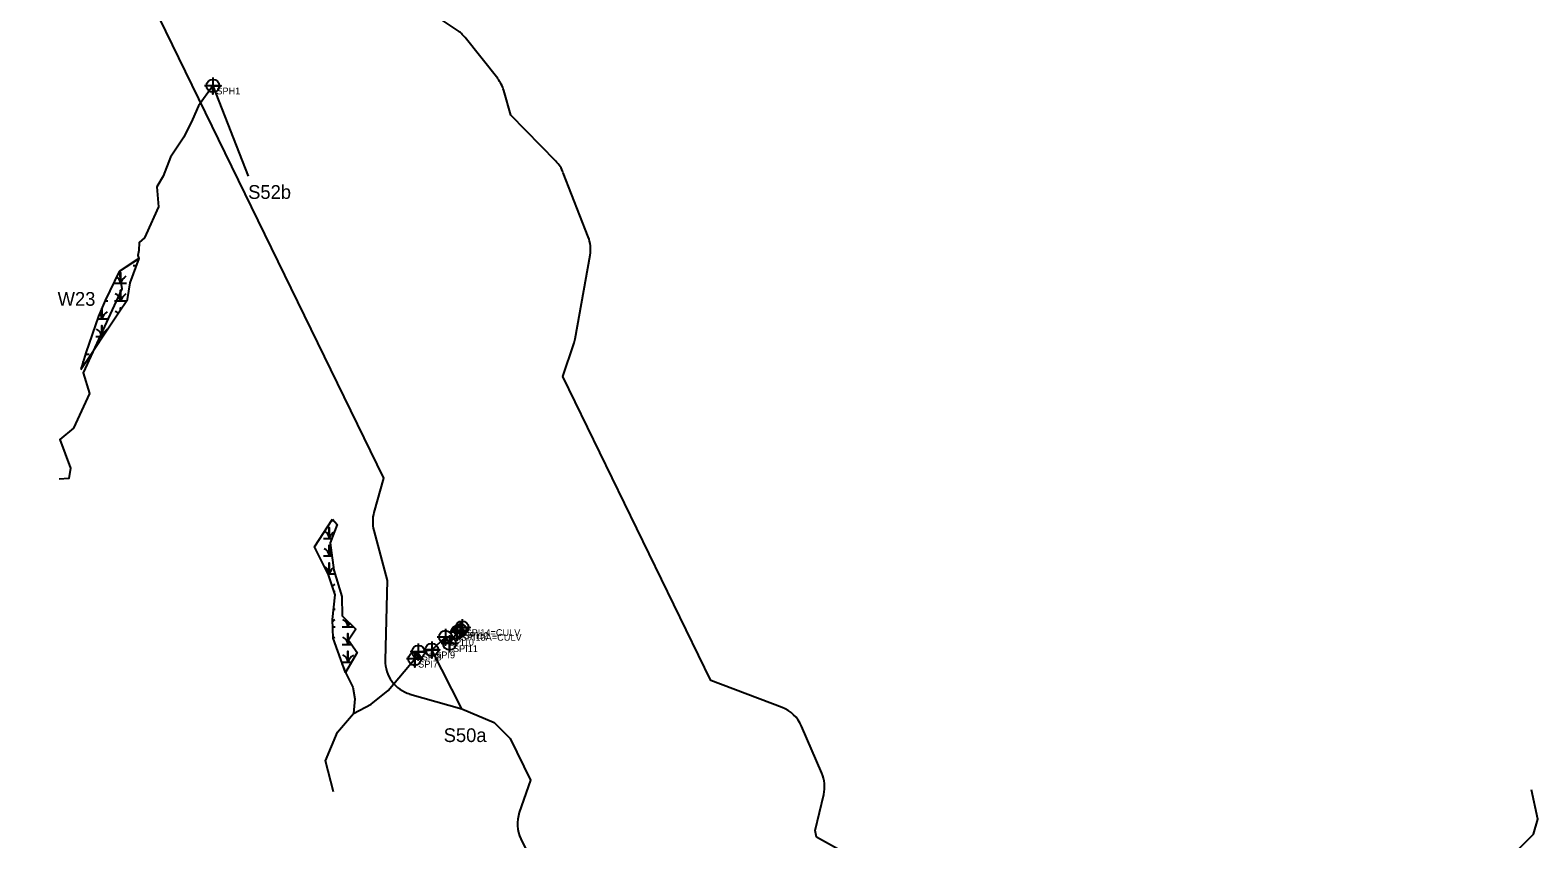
# Model space of a CAD drawing. Extents: x 1253697 to 1278588, y 912189 to 981699.
# Drawn here: x 1260056 to 1262254, y 940643 to 941822 of the extents above; entities that cross this region are included whole.
import ezdxf

# ---------------------------------------------------------------- set-up
doc = ezdxf.new("R2010")
doc.units = 0
for name, color, linetype in [('Default', 7, 'Continuous'), ('Exist Environmental Wetland Boundary', 7, 'Continuous'), ('Exist Hydro Jurisdictional Stream or Body of Water Mitigable', 7, 'Continuous'), ('Exist Hydro Jurisdictional Stream or Body of Water Mitigable Cogo Comment', 7, 'Continuous'), ('Exist Hydro Jurisdictional Stream or Body of Water Mitigable Cogo Number', 7, 'Continuous'), ('Exist Hydro Jurisdictional Stream or Body of Water Mitigable Cogo Point CELL', 7, 'Continuous')]:
    doc.layers.add(name, color=color, linetype=linetype)

msp = doc.modelspace()

# ---------------------------------------------------------------- linework, layer by layer
at = {"layer": 'Default'}
for p, q in [((1260678.3, 941821.6), (1260635.9, 941849.8)), ((1260678.3, 941821.6), (1260635.9, 941849.8)), ((1260678.3, 941821.6), (1260635.9, 941849.8)), ((1260678.3, 941821.6), (1260635.9, 941849.8)), ((1260737.4, 941751), (1260689.8, 941811.1)), ((1260737.4, 941751), (1260689.8, 941811.1)), ((1260737.4, 941751), (1260689.8, 941811.1)), ((1260737.4, 941751), (1260689.8, 941811.1)), ((1260322.3, 941740.5), (1260373.9, 941608.9)), ((1260869.3, 941520.4), (1260833, 941613.9)), ((1260869.3, 941520.4), (1260833, 941613.9)), ((1260869.3, 941520.4), (1260833, 941613.9)), ((1260869.3, 941520.4), (1260833, 941613.9)), ((1260850.4, 941371.8), (1260872, 941493.6)), ((1260850.4, 941371.8), (1260872, 941493.6)), ((1260850.4, 941371.8), (1260872, 941493.6)), ((1260850.4, 941371.8), (1260872, 941493.6)), ((1260685.2, 940832.2), (1260641.3, 940918.5)), ((1261209.9, 940738.7), (1261180.2, 940807.3)), ((1261209.9, 940738.7), (1261180.2, 940807.3)), ((1261209.9, 940738.7), (1261180.2, 940807.3)), ((1261209.9, 940738.7), (1261180.2, 940807.3)), ((1260771.3, 940642.9), (1260806.8, 940570)), ((1260771.3, 940642.9), (1260806.8, 940570)), ((1260771.3, 940642.9), (1260806.8, 940570)), ((1260771.3, 940642.9), (1260806.8, 940570))]:
    msp.add_line(p, q, dxfattribs=at)
for points in [[(1260055.9, 942107.2), (1260127.9, 942077.7), (1260570.8, 941168.6), (1260557, 941118.7)], [(1260055.9, 942107.2), (1260127.9, 942077.7), (1260570.8, 941168.6), (1260557, 941118.7)], [(1260055.9, 942107.2), (1260127.9, 942077.7), (1260570.8, 941168.6), (1260557, 941118.7)], [(1260055.9, 942107.2), (1260127.9, 942077.7), (1260570.8, 941168.6), (1260557, 941118.7)], [(1260822.1, 941630.8), (1260756.6, 941697.6), (1260746.3, 941733.6)], [(1260822.1, 941630.8), (1260756.6, 941697.6), (1260746.3, 941733.6)], [(1260822.1, 941630.8), (1260756.6, 941697.6), (1260746.3, 941733.6)], [(1260822.1, 941630.8), (1260756.6, 941697.6), (1260746.3, 941733.6)], [(1261152, 940834.3), (1261048.2, 940873.5), (1260832.2, 941317), (1260848.5, 941364.2)], [(1261152, 940834.3), (1261048.2, 940873.5), (1260832.2, 941317), (1260848.5, 941364.2)], [(1261152, 940834.3), (1261048.2, 940873.5), (1260832.2, 941317), (1260848.5, 941364.2)], [(1261152, 940834.3), (1261048.2, 940873.5), (1260832.2, 941317), (1260848.5, 941364.2)], [(1260556.9, 941092.5), (1260576.5, 941019.3), (1260573.4, 940903.4)], [(1260556.9, 941092.5), (1260576.5, 941019.3), (1260573.4, 940903.4)], [(1260556.9, 941092.5), (1260576.5, 941019.3), (1260573.4, 940903.4)], [(1260556.9, 941092.5), (1260576.5, 941019.3), (1260573.4, 940903.4)], [(1260609.5, 940854), (1260685.2, 940832.2), (1260732.4, 940812.3), (1260755.5, 940789.3), (1260785.2, 940728.4), (1260768.9, 940681.1)], [(1260609.5, 940854), (1260685.2, 940832.2), (1260732.4, 940812.3), (1260755.5, 940789.3), (1260785.2, 940728.4), (1260768.9, 940681.1)], [(1260609.5, 940854), (1260685.2, 940832.2), (1260732.4, 940812.3), (1260755.5, 940789.3), (1260785.2, 940728.4), (1260768.9, 940681.1)], [(1260609.5, 940854), (1260685.2, 940832.2), (1260732.4, 940812.3), (1260755.5, 940789.3), (1260785.2, 940728.4), (1260768.9, 940681.1)], [(1261273, 940605.9), (1261202.3, 940645.3), (1261200.4, 940655), (1261212.7, 940707.5)], [(1261273, 940605.9), (1261202.3, 940645.3), (1261200.4, 940655), (1261212.7, 940707.5)], [(1261273, 940605.9), (1261202.3, 940645.3), (1261200.4, 940655), (1261212.7, 940707.5)], [(1261273, 940605.9), (1261202.3, 940645.3), (1261200.4, 940655), (1261212.7, 940707.5)]]:
    msp.add_lwpolyline(points, dxfattribs=at)
for centre, start, end in [((1260650.6, 941780), 38.4112, 56.372), ((1260650.6, 941780), 38.4112, 56.372), ((1260650.6, 941780), 38.4112, 56.372), ((1260650.6, 941780), 38.4112, 56.372), ((1260698.2, 941719.9), 15.9134, 38.4112), ((1260698.2, 941719.9), 15.9134, 38.4112), ((1260698.2, 941719.9), 15.9134, 38.4112), ((1260698.2, 941719.9), 15.9134, 38.4112), ((1260786.4, 941595.8), 21.2628, 44.4457), ((1260786.4, 941595.8), 21.2628, 44.4457), ((1260786.4, 941595.8), 21.2628, 44.4457), ((1260786.4, 941595.8), 21.2628, 44.4457), ((1260822.8, 941502.3), 349.9647, 21.2628), ((1260822.8, 941502.3), 349.9647, 21.2628), ((1260822.8, 941502.3), 349.9647, 21.2628), ((1260822.8, 941502.3), 349.9647, 21.2628), ((1260801.2, 941380.5), 340.9755, 349.9647), ((1260801.2, 941380.5), 340.9755, 349.9647), ((1260801.2, 941380.5), 340.9755, 349.9647), ((1260801.2, 941380.5), 340.9755, 349.9647), ((1260605.2, 941105.4), 164.5922, 194.9265), ((1260605.2, 941105.4), 164.5922, 194.9265), ((1260605.2, 941105.4), 164.5922, 194.9265), ((1260605.2, 941105.4), 164.5922, 194.9265), ((1260623.4, 940902.1), 178.4824, 253.8819), ((1260623.4, 940902.1), 178.4824, 253.8819), ((1260623.4, 940902.1), 178.4824, 253.8819), ((1260623.4, 940902.1), 178.4824, 253.8819), ((1261134.3, 940787.5), 23.3698, 69.2988), ((1261134.3, 940787.5), 23.3698, 69.2988), ((1261134.3, 940787.5), 23.3698, 69.2988), ((1261134.3, 940787.5), 23.3698, 69.2988), ((1261164, 940718.9), 346.8504, 23.3698), ((1261164, 940718.9), 346.8504, 23.3698), ((1261164, 940718.9), 346.8504, 23.3698), ((1261164, 940718.9), 346.8504, 23.3698), ((1260816.2, 940664.8), 160.9755, 205.9755), ((1260816.2, 940664.8), 160.9755, 205.9755), ((1260816.2, 940664.8), 160.9755, 205.9755), ((1260816.2, 940664.8), 160.9755, 205.9755)]:
    msp.add_arc(centre, 50, start, end, dxfattribs=at)
at = {"layer": 'Exist Environmental Wetland Boundary'}
for p, q in [((1260206.2, 941478.4), (1260210.8, 941478.4)), ((1260164.8, 941426.9), (1260169, 941426.9)), ((1260133.2, 941332.3), (1260133.2, 941338.7)), ((1260133.2, 941338.7), (1260133.2, 941332.3)), ((1260136.3, 941349.5), (1260141.8, 941349.5)), ((1260495, 941106.7), (1260498.6, 941106.7)), ((1260498.6, 941003.6), (1260500.5, 941003.6)), ((1260498.3, 940977.8), (1260500.5, 940977.8)), ((1260497.1, 940952), (1260500.5, 940952))]:
    msp.add_line(p, q, dxfattribs=at)
for points in [[(1260129.8, 941327.2), (1260184.6, 941409.5), (1260197.8, 941428.8), (1260201.9, 941453.4), (1260214.6, 941488.8), (1260185.7, 941469.8), (1260165.1, 941427.6), (1260155.5, 941404.9), (1260136.9, 941351.5)], [(1260496.5, 941109.1), (1260503.5, 941101), (1260493.4, 941074.3), (1260498.7, 941034.6), (1260510, 940996.3), (1260510.5, 940967.8), (1260530.5, 940948.4), (1260520.1, 940932.4), (1260532.6, 940914.5), (1260515.7, 940885.4), (1260497.5, 940935.2), (1260496.8, 940962.5), (1260500.3, 940998.6), (1260490.6, 941027.5), (1260470.6, 941068.7)]]:
    msp.add_lwpolyline(points, close=True, dxfattribs=at)
for points in [[(1260179, 941452.7), (1260187.6, 941452.7), (1260187.6, 941468.4), (1260187.6, 941452.7), (1260196.2, 941452.7)], [(1260179, 941426.9), (1260187.6, 941426.9), (1260187.6, 941442.7), (1260187.6, 941426.9), (1260196.2, 941426.9)], [(1260154.2, 941401.1), (1260160.4, 941401.1), (1260160.4, 941416.5)], [(1260160.4, 941416.5), (1260160.4, 941401.1), (1260169, 941401.1)], [(1260187.6, 941413.9), (1260187.6, 941416.9), (1260187.6, 941413.9)], [(1260151.8, 941375.3), (1260160.4, 941375.3), (1260160.4, 941391.1), (1260160.4, 941375.3), (1260161.8, 941375.3)], [(1260483.3, 941080.9), (1260491.9, 941080.9), (1260491.9, 941096.7), (1260491.9, 941080.9), (1260495.9, 941080.9)], [(1260483.3, 941055.2), (1260491.9, 941055.2), (1260491.9, 941070.9), (1260491.9, 941055.2), (1260496, 941055.2)], [(1260489.7, 941029.4), (1260491.9, 941029.4), (1260491.9, 941045.2), (1260491.9, 941029.4), (1260500.2, 941029.4)], [(1260510.5, 940952), (1260519.1, 940952), (1260519.1, 940959.4)], [(1260519.1, 940959.4), (1260519.1, 940952), (1260526.7, 940952)], [(1260510.5, 940926.3), (1260519.1, 940926.3), (1260519.1, 940942), (1260519.1, 940926.3), (1260524.4, 940926.3)], [(1260510.5, 940900.5), (1260519.1, 940900.5), (1260519.1, 940916.3), (1260519.1, 940900.5), (1260524.5, 940900.5)]]:
    msp.add_lwpolyline(points, dxfattribs=at)
for centre, radius, start, end in [((1260202.5, 941477.6), 12.3, 32.5158, 46.4406), ((1260175.3, 941451.8), 12.3, 4.1403, 57.2135), ((1260205.8, 941446.6), 19.2, 122.1274, 161.6222), ((1260175.3, 941426), 12.3, 4.1403, 67.535), ((1260205.8, 941420.8), 19.2, 122.1274, 161.6222), ((1260148.1, 941400.2), 12.3, 4.1403, 43.3033), ((1260178.6, 941395), 19.2, 122.1274, 161.6222), ((1260175.3, 941400.2), 12.3, 44.3582, 67.535), ((1260148.1, 941374.4), 12.3, 4.1403, 67.535), ((1260178.6, 941369.3), 19.2, 122.1274, 161.6222), ((1260151.4, 941343.5), 19.2, 122.1274, 129.1197), ((1260120.9, 941322.9), 12.3, 32.2831, 37.0974), ((1260479.7, 941080.1), 12.3, 4.1403, 64.2543), ((1260510.2, 941074.9), 19.2, 122.9169, 161.6222), ((1260479.7, 941054.3), 12.3, 4.1403, 67.535), ((1260483, 941049.1), 19.2, 122.1274, 123.4833), ((1260510.2, 941049.1), 19.2, 141.2255, 161.6222), ((1260479.7, 941028.5), 12.3, 4.1403, 65.8232), ((1260510.2, 941023.3), 19.2, 128.4542, 161.6222), ((1260510.2, 940997.5), 19.2, 122.1274, 136.4815), ((1260510.2, 940971.8), 19.2, 122.1274, 124.6874), ((1260510.2, 940946), 19.2, 122.1274, 133.8693), ((1260506.9, 940951.2), 12.3, 4.1403, 67.535), ((1260537.4, 940946), 19.2, 145.0912, 161.6222), ((1260510.2, 940920.2), 19.2, 122.1274, 130.6182), ((1260506.9, 940925.4), 12.3, 4.1403, 67.535), ((1260537.4, 940920.2), 19.2, 146.7427, 161.6222), ((1260506.9, 940899.6), 12.3, 4.1403, 67.535), ((1260537.4, 940894.4), 19.2, 122.1274, 161.6222)]:
    msp.add_arc(centre, radius, start, end, dxfattribs=at)
at = {"layer": 'Exist Hydro Jurisdictional Stream or Body of Water Mitigable'}
for points in [[(1260322.3, 941740.5), (1260301.2, 941711.4), (1260292.4, 941691.4), (1260279.9, 941665.8), (1260260.7, 941636.5), (1260250, 941608.9), (1260240.5, 941593.1), (1260242.8, 941564.1), (1260225.2, 941524.2), (1260222.5, 941518.8), (1260215, 941512), (1260214.4, 941500.6), (1260212.8, 941493.2), (1260214.5, 941488.9), (1260185.7, 941469.8), (1260189.4, 941444.7), (1260133.1, 941322), (1260142.3, 941291.9), (1260119.1, 941241.3), (1260099.1, 941225.2), (1260114.5, 941183.2), (1260112.5, 941168), (1260098, 941167.1)], [(1260498.1, 940711.2), (1260486.4, 940756.8), (1260504, 940798.4), (1260527.4, 940825.4), (1260553, 940839.1), (1260577.6, 940858.9), (1260616.5, 940905.1), (1260621.7, 940915.5), (1260641.3, 940918.5), (1260661.3, 940937.1), (1260667.2, 940927.7), (1260678.5, 940944.2), (1260682.9, 940946.7), (1260685.5, 940951)], [(1260510.2, 940898.4), (1260515.7, 940885.4), (1260526.4, 940863.9), (1260529.3, 940847.1), (1260527.4, 940825.4)], [(1261914.6, 940197.1), (1261933.3, 940221.8), (1261985.6, 940266.9), (1262014.3, 940265.2), (1262048.8, 940338.6), (1262074.3, 940357.7), (1262061.1, 940390.6), (1262093.6, 940443), (1262116, 940448.5), (1262129.3, 940470.8), (1262173.7, 940536), (1262194.6, 940556.6), (1262189.2, 940576.9), (1262223.8, 940626.2), (1262247.2, 940649.5), (1262253.6, 940671.8), (1262244.4, 940714.4)]]:
    msp.add_lwpolyline(points, dxfattribs=at)
at = {"layer": 'Exist Hydro Jurisdictional Stream or Body of Water Mitigable Cogo Point CELL'}
for points in [[(1260322.3, 941752.5), (1260322.3, 941728.5), (1260322.3, 941740.5), (1260334.3, 941740.5), (1260310.3, 941740.5)], [(1260678.5, 940956.2), (1260678.5, 940932.2), (1260678.5, 940944.2), (1260690.5, 940944.2), (1260666.5, 940944.2)], [(1260682.9, 940958.7), (1260682.9, 940934.7), (1260682.9, 940946.7), (1260694.9, 940946.7), (1260670.9, 940946.7)], [(1260685.5, 940963), (1260685.5, 940939), (1260685.5, 940951), (1260697.5, 940951), (1260673.5, 940951)], [(1260661.3, 940949.1), (1260661.3, 940925.1), (1260661.3, 940937.1), (1260673.3, 940937.1), (1260649.3, 940937.1)], [(1260667.2, 940939.7), (1260667.2, 940915.7), (1260667.2, 940927.7), (1260679.2, 940927.7), (1260655.2, 940927.7)], [(1260616.5, 940917.1), (1260616.5, 940893.1), (1260616.5, 940905.1), (1260628.5, 940905.1), (1260604.5, 940905.1)], [(1260621.7, 940927.5), (1260621.7, 940903.5), (1260621.7, 940915.5), (1260633.7, 940915.5), (1260609.7, 940915.5)], [(1260641.3, 940930.5), (1260641.3, 940906.5), (1260641.3, 940918.5), (1260653.3, 940918.5), (1260629.3, 940918.5)]]:
    msp.add_lwpolyline(points, dxfattribs=at)
for centre in [(1260322.3, 941740.5), (1260682.9, 940946.7), (1260685.5, 940951), (1260661.3, 940937.1), (1260667.2, 940927.7), (1260678.5, 940944.2), (1260616.5, 940905.1), (1260621.7, 940915.5), (1260641.3, 940918.5)]:
    msp.add_circle(centre, 9.38, dxfattribs=at)

# ---------------------------------------------------------------- texts
at = {"layer": 'Exist Environmental Wetland Boundary'}
msp.add_text('W23', height=20, dxfattribs=at).set_placement((1260096, 941419.9))
at = {"layer": 'Exist Hydro Jurisdictional Stream or Body of Water Mitigable Cogo Comment'}
for s, p in [('SPH1', (1260327.3, 941728)), ('SPI10', (1260666.3, 940924.6)), ('SPI13A=CULV', (1260683.5, 940931.7)), ('SPI12', (1260687.9, 940934.2)), ('SPI14=CULV', (1260690.5, 940938.5)), ('SPI8', (1260626.7, 940903)), ('SPI9', (1260646.3, 940906)), ('SPI11', (1260672.2, 940915.2)), ('SPI7', (1260621.5, 940892.6))]:
    msp.add_text(s, height=10, dxfattribs=at).set_placement(p)
at = {"layer": 'Exist Hydro Jurisdictional Stream or Body of Water Mitigable Cogo Number'}
for s, p in [('S52b', (1260373.7, 941575.7)), ('S50a', (1260658.7, 940784))]:
    msp.add_text(s, height=20, dxfattribs=at).set_placement(p)

doc.saveas('drawing.dxf')
